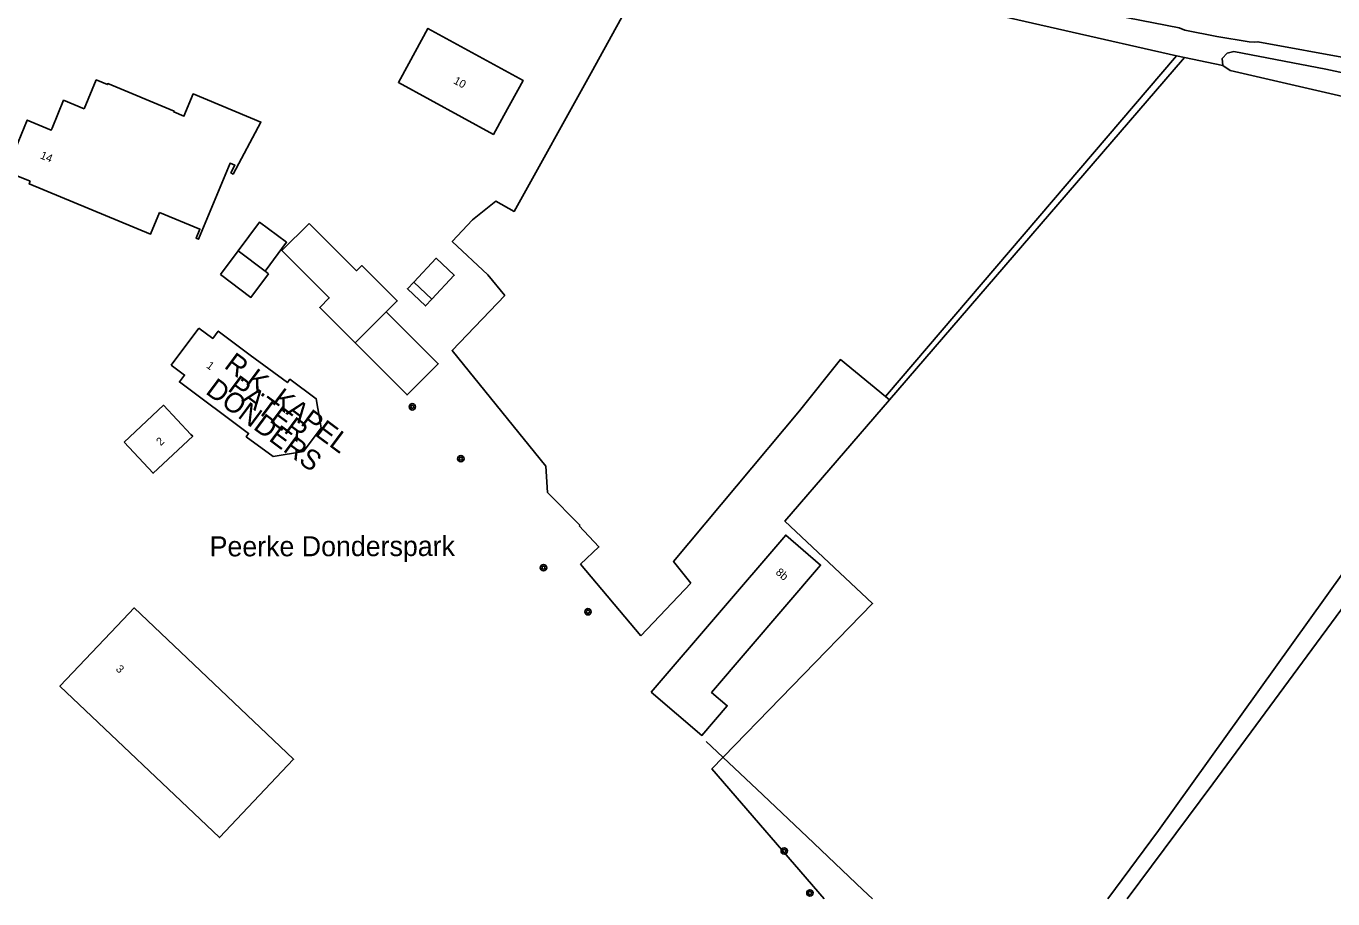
# Model space of a CAD drawing. Extents: x 133000 to 136000, y 400500 to 403500.
# Drawn here: x 134543.9 to 134707.2, y 400500 to 400609.1 of the extents above; entities that cross this region are included whole.
import ezdxf

# ---------------------------------------------------------------- set-up
doc = ezdxf.new("R2010")
doc.units = 0
for name, color, linetype in [('gg-afsc-draadraster', 7, 'Continuous'), ('gg-afsc-lijn draadraster', 7, 'Continuous'), ('gg-anno-huisnummerreeks BGT', 7, 'Continuous'), ('gg-anno-openbare ruimte label', 7, 'Continuous'), ('gg-bbg-bijgebouw', 7, 'Continuous'), ('gg-bbg-gedigitaliseerde bebouwing', 7, 'Continuous'), ('gg-bbg-gedigitaliseerde bijgebouw', 7, 'Continuous'), ('gg-bbg-hoofdgebouw', 7, 'Continuous'), ('gg-bbg-luifel en loopbrug', 7, 'Continuous'), ('gg-bbg-tussenscheiding', 7, 'Continuous'), ('gg-knt-bronhoudergrens', 7, 'Continuous'), ('gg-knt-verharding', 7, 'Continuous'), ('gg-kntw-bovenkant insteek waterloop', 7, 'Continuous'), ('gt-anno-naam bijzondere bebouwing', 7, 'Continuous'), ('gt-symb-boom', 7, 'Continuous')]:
    doc.layers.add(name, color=color, linetype=linetype)

# ---------------------------------------------------------------- blocks, each defined once
blk = doc.blocks.new('gt0-BOOM')
at = {"layer": 'gt-symb-boom'}
for radius in [0.4, 0.2]:
    blk.add_circle((0, 0), radius, dxfattribs=at)

msp = doc.modelspace()

# ---------------------------------------------------------------- linework, layer by layer
at = {"layer": 'gg-afsc-draadraster'}
for p, q in [((134687.64, 400605.4), (134651.25, 400562.82)), ((134620.7, 400532.9), (134626.92, 400539.49))]:
    msp.add_line(p, q, dxfattribs=at)
for points in [[(134622.84, 400618.55), (134623.56, 400619.85), (134627.51, 400619.24), (134632.17, 400618.23), (134659.73, 400611.75), (134687.64, 400605.4)], [(134622.84, 400618.55), (134614.48, 400603.28), (134604.84, 400585.96), (134602.55, 400587.23), (134599.66, 400584.91), (134597.11, 400582.18), (134601.56, 400578.03), (134603.7, 400575.43)], [(134651.25, 400562.82), (134645.64, 400567.42), (134640.51, 400561.03), (134624.77, 400542.18), (134626.92, 400539.49)]]:
    msp.add_lwpolyline(points, dxfattribs=at)
at = {"layer": 'gg-afsc-lijn draadraster'}
for p, q in [((134651.25, 400562.82), (134687.64, 400605.4)), ((134687.64, 400605.4), (134693.44, 400604.2)), ((134620.7, 400532.9), (134626.92, 400539.49)), ((134628.86, 400519.69), (134635.17, 400513.73)), ((134635.17, 400513.73), (134641.48, 400507.76)), ((134641.48, 400507.76), (134648.42, 400501.15)), ((134648.42, 400501.15), (134649.63, 400500))]:
    msp.add_line(p, q, dxfattribs=at)
for points in [[(134622.84, 400618.55), (134623.56, 400619.85), (134627.51, 400619.24), (134632.17, 400618.23), (134659.73, 400611.75), (134687.64, 400605.4)], [(134622.84, 400618.55), (134614.48, 400603.28), (134604.84, 400585.96), (134602.55, 400587.23), (134599.66, 400584.91), (134597.11, 400582.18), (134601.56, 400578.03), (134603.7, 400575.43)], [(134626.92, 400539.49), (134624.77, 400542.18), (134640.51, 400561.03), (134645.64, 400567.42), (134651.25, 400562.82)]]:
    msp.add_lwpolyline(points, dxfattribs=at)
at = {"layer": 'gg-bbg-bijgebouw'}
msp.add_line((134568.13, 400578.05), (134570.35, 400581.01), dxfattribs=at)
msp.add_lwpolyline([(134574.16, 400578.17), (134571.94, 400575.21), (134568.13, 400578.05)], dxfattribs=at)
at = {"layer": 'gg-bbg-gedigitaliseerde bebouwing'}
msp.add_lwpolyline([(134621.98, 400525.86), (134628.31, 400520.43), (134631.48, 400524.14), (134629.52, 400525.81), (134643.16, 400541.74), (134638.79, 400545.49), (134621.98, 400525.86)], dxfattribs=at)
at = {"layer": 'gg-bbg-gedigitaliseerde bijgebouw'}
for p, q in [((134573.72, 400578.5), (134574.16, 400578.17)), ((134592.3, 400577.12), (134594.55, 400574.99))]:
    msp.add_line(p, q, dxfattribs=at)
for points in [[(134570.35, 400581.01), (134573.04, 400584.62), (134576.41, 400582.11), (134573.72, 400578.5)], [(134584.96, 400569.51), (134580.55, 400573.93), (134581.74, 400575.13), (134575.82, 400581.05), (134579.22, 400584.46)], [(134579.22, 400584.46), (134585.15, 400578.53), (134585.81, 400579.19), (134590.23, 400574.77), (134588.86, 400573.4)], [(134594.55, 400574.99), (134597.37, 400577.97), (134595.12, 400580.1), (134592.3, 400577.12)], [(134588.86, 400573.4), (134595.36, 400566.9), (134591.46, 400563.01), (134584.96, 400569.51)]]:
    msp.add_lwpolyline(points, dxfattribs=at)
at = {"layer": 'gg-bbg-hoofdgebouw'}
for p, q in [((134565.43, 400571.37), (134561.98, 400566.75)), ((134554.43, 400533.29), (134556.7, 400535.68))]:
    msp.add_line(p, q, dxfattribs=at)
for points in [[(134591.68, 400604.46), (134590.39, 400602.08), (134602.26, 400595.58), (134603.56, 400597.94), (134605.96, 400602.33), (134594.08, 400608.84), (134591.68, 400604.46)], [(134560.52, 400585.84), (134565.57, 400583.74), (134565.1, 400582.61), (134565.4, 400582.48), (134569.34, 400591.97), (134569.95, 400591.72), (134569.44, 400590.77), (134569.71, 400590.62), (134573.19, 400597.13), (134564.73, 400600.64), (134563.58, 400597.86), (134562.3, 400598.39), (134562.35, 400598.5), (134554.06, 400601.93), (134554.01, 400601.82), (134552.62, 400602.4), (134551.12, 400598.77)], [(134551.12, 400598.77), (134548.53, 400599.85), (134547.09, 400596.36)], [(134544.37, 400589.72), (134541.36, 400590.95), (134544, 400597.37), (134546.99, 400596.13), (134547.09, 400596.36)], [(134544.37, 400589.72), (134544.24, 400589.4), (134559.38, 400583.1), (134560.52, 400585.84)], [(134571.86, 400568), (134567.86, 400570.99), (134567.17, 400570.07), (134565.43, 400571.37)], [(134561.98, 400566.75), (134563.66, 400565.5), (134563.01, 400564.63), (134571.66, 400558.19), (134571.37, 400557.78), (134574.72, 400555.3), (134578.51, 400555.93), (134580.72, 400558.9), (134580.11, 400562.53), (134576.82, 400564.98), (134576.51, 400564.55), (134571.86, 400568)], [(134556.09, 400557.09), (134559.73, 400553.21), (134564.68, 400557.85), (134564.46, 400558.08), (134561.04, 400561.73), (134556.09, 400557.09)], [(134556.7, 400535.68), (134557.36, 400536.38), (134577.29, 400517.46), (134568.01, 400507.67), (134548.07, 400526.59), (134554.43, 400533.29)]]:
    msp.add_lwpolyline(points, dxfattribs=at)
at = {"layer": 'gg-bbg-luifel en loopbrug'}
msp.add_lwpolyline([(134592.3, 400577.12), (134591.5, 400576.28), (134593.75, 400574.14), (134594.55, 400574.99)], dxfattribs=at)
at = {"layer": 'gg-bbg-tussenscheiding'}
for p, q in [((134573.72, 400578.5), (134570.35, 400581.01)), ((134588.86, 400573.4), (134584.96, 400569.51))]:
    msp.add_line(p, q, dxfattribs=at)
at = {"layer": 'gg-knt-bronhoudergrens'}
for p, q in [((134687.64, 400605.4), (134688.64, 400605.19)), ((134688.64, 400605.19), (134693.44, 400604.2)), ((134651.76, 400562.4), (134651.25, 400562.82)), ((134613.13, 400541.86), (134620.7, 400532.9))]:
    msp.add_line(p, q, dxfattribs=at)
for points in [[(134688.64, 400605.19), (134688.39, 400604.92), (134651.76, 400562.4)], [(134603.7, 400575.43), (134597.09, 400568.55), (134608.8, 400554.1), (134609.02, 400550.81), (134613.08, 400546.74), (134612.99, 400546.65)], [(134651.76, 400562.4), (134638.7, 400547.24), (134644.2, 400542.04), (134649.65, 400536.93), (134629.58, 400516.25), (134643.59, 400500)], [(134612.99, 400546.65), (134615.45, 400544.01), (134613.13, 400541.86)]]:
    msp.add_lwpolyline(points, dxfattribs=at)
at = {"layer": 'gg-knt-verharding'}
msp.add_lwpolyline([(134709.66, 400605.01), (134697.82, 400607.16), (134697.41, 400607.12), (134696.74, 400607.16), (134692.7, 400607.81), (134688.68, 400608.6), (134687.96, 400608.9), (134668.72, 400612.72), (134650.88, 400616.2)], dxfattribs=at)
at = {"layer": 'gg-kntw-bovenkant insteek waterloop'}
for points in [[(134693.44, 400604.2), (134693.34, 400605.06), (134693.96, 400605.73), (134694.82, 400605.95), (134706.31, 400603.73), (134725.57, 400599.6), (134739.06, 400596.29), (134743.47, 400595.06), (134742.96, 400593.11)], [(134693.44, 400604.2), (134694.33, 400603.56), (134712.75, 400599.33), (134741.83, 400592.89)], [(134681.48, 400500), (134692.16, 400514.38), (134710.53, 400539.27), (134741.78, 400581.44), (134749.67, 400591.93)], [(134679.05, 400500), (134685.39, 400508.56), (134718.86, 400555.26), (134746.11, 400591.51)]]:
    msp.add_lwpolyline(points, dxfattribs=at)

# ---------------------------------------------------------------- block references
at = {"layer": 'gt-symb-boom'}
for p in [(134592.12, 400561.52), (134598.19, 400555.04), (134608.52, 400541.41), (134614.08, 400535.9), (134638.61, 400505.99), (134641.82, 400500.74)]:
    msp.add_blockref('gt0-BOOM', p, dxfattribs=at)

# ---------------------------------------------------------------- texts
at = {"layer": 'gg-anno-huisnummerreeks BGT'}
for s, rotation, p in [('10', 331.3, (134597.18, 400602.01)), ('14', 337.7, (134545.53, 400592.61)), ('1', 323.3, (134566.3, 400566.5)), ('2', 43.1, (134560.67, 400556.59)), ('8b', 319.5, (134637.46, 400540.7)), ('3', 316.5, (134554.99, 400528.64))]:
    msp.add_text(s, height=1, rotation=rotation, dxfattribs=at).set_placement(p)
at = {"layer": 'gg-anno-openbare ruimte label'}
msp.add_text('Peerke Donderspark', height=2.5, rotation=0.1, dxfattribs=at).set_placement((134566.79, 400542.82))
at = {"layer": 'gt-anno-naam bijzondere bebouwing'}
for s, rotation, p in [('R.K. KAPEL', 323.3364, (134568.48, 400566.47)), ('DONDERS', 323.3706, (134566.16, 400563.26)), ('PATER', 323.4166, (134568.93, 400563.62))]:
    msp.add_text(s, height=2.5, rotation=rotation, dxfattribs=at).set_placement(p)

doc.saveas('drawing.dxf')
